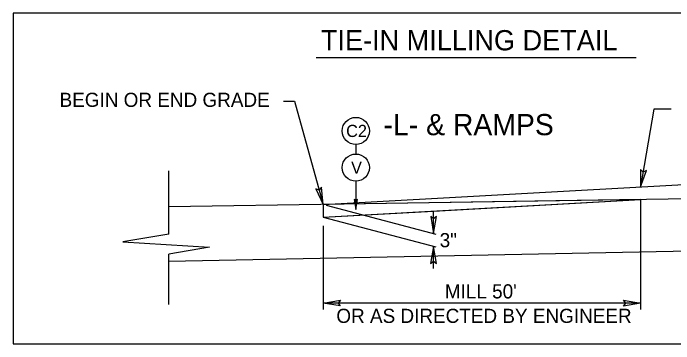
# Model space of a CAD drawing. Extents: x 573748 to 574632, y -54663 to -53209.
# Drawn here: x 574084 to 574154.1, y -53296 to -53260.9 of the extents above; entities that cross this region are included whole.
import ezdxf

# ---------------------------------------------------------------- set-up
doc = ezdxf.new("R2010")
doc.units = 0
for name, color, linetype in [('Prop Dimension', 7, 'Continuous'), ('Prop Dimension Text', 7, 'Continuous'), ('Prop Pavement Schedule Description CELL', 7, 'Continuous'), ('Prop Terminator CELL', 7, 'Continuous'), ('Typical ID Circle CELL', 7, 'Continuous'), ('Typical Terminator CELL', 7, 'Continuous'), ('Typical Text ID Circle CELL', 7, 'Continuous'), ('Typical Text Label CELL', 7, 'Continuous')]:
    doc.layers.add(name, color=color, linetype=linetype)

msp = doc.modelspace()

# ---------------------------------------------------------------- linework, layer by layer
at = {"layer": 'Prop Dimension'}
for p, q in [((574100.532, -53284.355), (574100.532, -53277.61)), ((574116.927, -53281.193), (574167.878, -53278.366)), ((574167.878, -53280.416), (574100.532, -53281.443)), ((574116.927, -53282.547), (574150.585, -53280.679)), ((574150.585, -53280.679), (574116.927, -53281.193)), ((574150.585, -53280.679), (574150.585, -53292.347)), ((574116.927, -53281.193), (574116.927, -53282.547)), ((574116.927, -53281.193), (574116.927, -53282.547)), ((574117.232, -53281.273), (574128.87, -53284.35)), ((574128.632, -53284.287), (574128.632, -53281.859)), ((574116.927, -53282.547), (574128.871, -53285.704)), ((574116.927, -53283.457), (574116.927, -53292.347)), ((574100.532, -53284.355), (574095.684, -53285.155)), ((574095.684, -53285.155), (574104.872, -53285.725)), ((574104.872, -53285.725), (574100.532, -53286.469)), ((574167.845, -53285.903), (574100.532, -53287.249)), ((574128.635, -53287.976), (574128.635, -53285.642)), ((574100.532, -53291.81), (574100.532, -53286.469)), ((574150.585, -53291.654), (574116.927, -53291.654))]:
    msp.add_line(p, q, dxfattribs=at)
for points in [[(574112.715, -53270.241), (574113.877, -53270.241), (574116.927, -53281.193)], [(574153.832, -53271.073), (574151.981, -53271.073), (574150.585, -53279.325)], [(574116.927, -53282.547), (574128.632, -53281.898), (574150.585, -53280.679)]]:
    msp.add_lwpolyline(points, dxfattribs=at)
at = {"layer": 'Prop Pavement Schedule Description CELL'}
msp.add_lwpolyline([(574084.041, -53295.977), (574271.128, -53295.977), (574271.128, -53260.902), (574084.041, -53260.902)], close=True, dxfattribs=at)
at = {"layer": 'Prop Terminator CELL'}
for points in [[(574150.579, -53277.498), (574150.585, -53279.325), (574151.202, -53277.594), (574150.848, -53277.767)], [(574116.146, -53279.542), (574116.927, -53281.193), (574116.75, -53279.363), (574116.503, -53279.67)], [(574128.321, -53282.486), (574128.632, -53284.287), (574128.952, -53282.476), (574128.632, -53282.707)], [(574128.945, -53287.442), (574128.635, -53285.642), (574128.315, -53287.452), (574128.635, -53287.222)], [(574118.728, -53291.964), (574116.927, -53291.654), (574118.738, -53291.333), (574118.508, -53291.654)], [(574148.784, -53291.343), (574150.585, -53291.654), (574148.774, -53291.974), (574149.004, -53291.654)]]:
    msp.add_lwpolyline(points, close=True, dxfattribs=at)
at = {"layer": 'Typical ID Circle CELL'}
for p, q in [((574120.375, -53274.838), (574120.375, -53275.843)), ((574120.375, -53278.728), (574120.375, -53281.714))]:
    msp.add_line(p, q, dxfattribs=at)
for centre in [(574120.375, -53273.395), (574120.375, -53277.285)]:
    msp.add_circle(centre, 1.443, dxfattribs=at)
at = {"layer": 'Typical Terminator CELL'}
msp.add_lwpolyline([(574120.193, -53280.66), (574120.375, -53281.714), (574120.562, -53280.654), (574120.375, -53280.789)], close=True, dxfattribs=at)
at = {"layer": 'Typical Text Label CELL'}
msp.add_line((574116.188, -53265.607), (574150.1, -53265.607), dxfattribs=at)

# ---------------------------------------------------------------- texts
at = {"layer": 'Prop Dimension'}
for s, p in [('BEGIN OR END GRADE', (574088.959, -53270.842)), ('3"', (574129.274, -53285.731))]:
    msp.add_text(s, height=1.5, rotation=360, dxfattribs=at).set_placement(p)
for s, p in [("MILL 50'", (574129.821, -53291.164)), ('OR AS DIRECTED BY ENGINEER', (574118.315, -53293.762))]:
    msp.add_text(s, height=1.5, dxfattribs=at).set_placement(p)
at = {"layer": 'Prop Dimension Text'}
for s, height, p in [('TIE-IN MILLING DETAIL', 2.14841, (574116.677, -53264.845)), ('-L- & RAMPS', 2.25, (574123.321, -53273.847))]:
    msp.add_text(s, height=height, dxfattribs=at).set_placement(p)
at = {"layer": 'Typical Text ID Circle CELL'}
for s, height, p in [('C2', 1.2912, (574119.354, -53274.038)), ('V', 1.291, (574119.878, -53277.928))]:
    msp.add_text(s, height=height, dxfattribs=at).set_placement(p)

doc.saveas('drawing.dxf')
